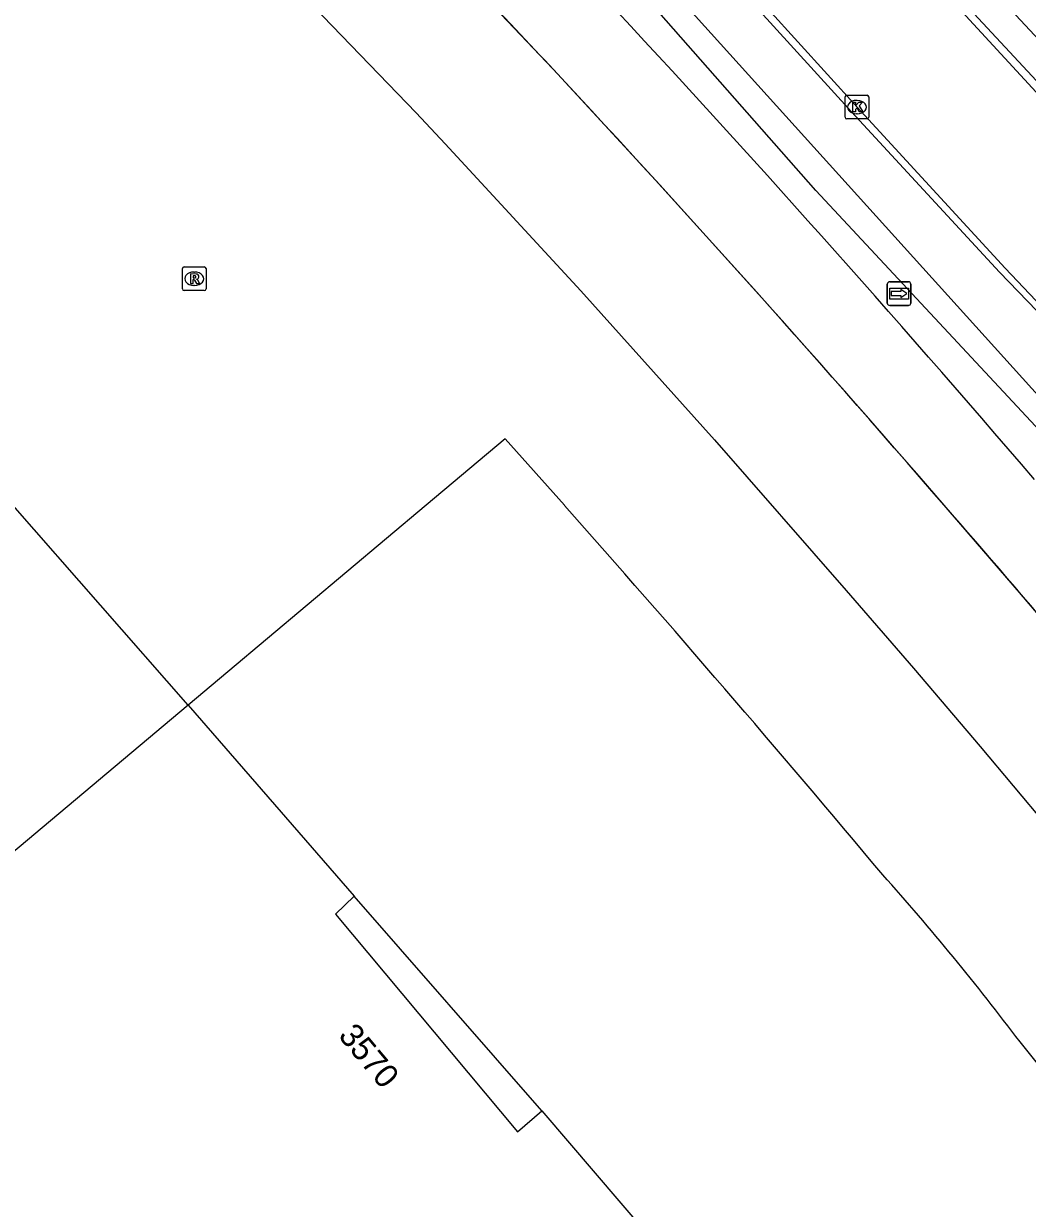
# Model space of a CAD drawing. Extents: x 155018 to 156648, y 383980 to 385733.
# Drawn here: x 156223.42 to 156265.76, y 384970.34 to 385020.32 of the extents above; entities that cross this region are included whole.
import ezdxf

# ---------------------------------------------------------------- set-up
doc = ezdxf.new("R2010")
doc.units = 0
for name, color, linetype in [('IMGEO_Berm_groen', 7, 'Continuous'), ('IMGEO_Fietspad_gesloten', 7, 'Continuous'), ('IMGEO_Hek', 7, 'Continuous'), ('IMGEO_Kolk', 7, 'Continuous'), ('IMGEO_Lijnafwatering', 7, 'Continuous'), ('IMGEO_Pand', 7, 'Continuous'), ('IMGEO_Pand_nummerreeks', 7, 'Continuous'), ('IMGEO_Pand_overbouw', 7, 'Continuous'), ('IMGEO_Rijbaan_lokaal_gesloten', 7, 'Continuous'), ('IMGEO_Rioolput', 7, 'Continuous'), ('IMGEO_Wegwijzer', 7, 'Continuous')]:
    doc.layers.add(name, color=color, linetype=linetype)

msp = doc.modelspace()

# ---------------------------------------------------------------- linework, layer by layer
at = {"layer": 'IMGEO_Berm_groen'}
msp.add_lwpolyline([(156295.412, 384973.335), (156281.923, 384986.374), (156256.841, 385013.278), (156239.968, 385032.463), (156240.598, 385033.01), (156242.175, 385034.38)], dxfattribs=at)
at = {"layer": 'IMGEO_Fietspad_gesloten'}
msp.add_lwpolyline([(156277.432, 385007.753), (156270.398, 385015.176), (156263.484, 385022.606), (156240.646, 385047.968), (156236.745, 385051.98), (156235.177, 385053.577), (156230.499, 385058.087), (156226.363, 385061.644), (156210.741, 385076.44), (156208.691, 385078.525), (156169.92, 385120.325)], dxfattribs=at)
at = {"layer": 'IMGEO_Hek'}
msp.add_lwpolyline([(156240.598, 385033.01), (156292.753, 384975.259)], dxfattribs=at)
at = {"layer": 'IMGEO_Kolk'}
for p, q in [((156258.072, 385016.375), (156258.072, 385017.227)), ((156258.147, 385017.301), (156258.999, 385017.301)), ((156258.56, 385017.081), (156258.585, 385017.081)), ((156259.073, 385017.227), (156259.073, 385016.375)), ((156258.583, 385016.521), (156258.558, 385016.521)), ((156258.999, 385016.301), (156258.147, 385016.301))]:
    msp.add_line(p, q, dxfattribs=at)
for points in [[(156258.072, 385016.375), (156258.072, 385017.227)], [(156258.147, 385017.301), (156258.999, 385017.301)], [(156258.393, 385017.001), (156258.516, 385017.001), (156258.516, 385016.85), (156258.646, 385017.001), (156258.81, 385017.001), (156258.664, 385016.85), (156258.817, 385016.601), (156258.665, 385016.601), (156258.58, 385016.765), (156258.516, 385016.698), (156258.516, 385016.601), (156258.393, 385016.601), (156258.393, 385017.001)], [(156259.073, 385017.227), (156259.073, 385016.375)], [(156258.999, 385016.301), (156258.147, 385016.301)]]:
    msp.add_lwpolyline(points, dxfattribs=at)
for centre, start, end in [((156258.149, 385017.225), 91.552, 178.448), ((156258.149, 385017.225), 91.552, 178.448), ((156258.997, 385017.225), 1.552, 88.448), ((156258.997, 385017.225), 1.552, 88.448), ((156258.149, 385016.377), 181.552, 268.448), ((156258.149, 385016.377), 181.552, 268.448), ((156258.997, 385016.377), 271.552, 358.448), ((156258.997, 385016.377), 271.552, 358.448)]:
    msp.add_arc(centre, 0.0765, start, end, dxfattribs=at)
for centre, major_axis, ratio, start_param, end_param in [((156258.559, 385016.801), (-0.387, 0.002), 0.722429, 4.712389, 7.853982), ((156258.584, 385016.801), (-0.39, 0.002), 0.717154, 1.570796, 4.712389)]:
    msp.add_ellipse(centre, major_axis=major_axis, ratio=ratio, start_param=start_param, end_param=end_param, dxfattribs=at)
at = {"layer": 'IMGEO_Lijnafwatering'}
for points in [[(156245.774, 385018.379), (156245.583, 385018.584), (156245.391, 385018.789), (156245.2, 385018.994), (156240.84, 385023.582), (156236.426, 385028.118), (156231.959, 385032.602)], [(156259.066, 385003.665), (156254.684, 385008.614), (156250.253, 385013.518), (156245.774, 385018.379)], [(156271.948, 384988.591), (156268.748, 384992.421), (156265.517, 384996.225), (156262.253, 385000.001), (156261.194, 385001.225), (156260.131, 385002.446), (156259.066, 385003.665)]]:
    msp.add_lwpolyline(points, dxfattribs=at)
at = {"layer": 'IMGEO_Pand'}
for points in [[(156230.359, 384991.566), (156222.961, 385000), (156216.444, 385007.429), (156213.226, 385010.86), (156209.653, 385014.395), (156205.771, 385018.019)], [(156230.359, 384991.566), (156179.317, 384948.681)], [(156230.359, 384991.566), (156237.366, 384983.507), (156236.577, 384982.756), (156244.256, 384973.575), (156245.282, 384974.453), (156251.862, 384966.761), (156252.333, 384961.05), (156256.271, 384961.357), (156256.718, 384955.587), (156260.669, 384955.919), (156261.109, 384950.143), (156264.358, 384950.416), (156266.651, 384947.731), (156264.521, 384945.928), (156265.504, 384944.744), (156269.443, 384945.032), (156269.861, 384939.294), (156273.845, 384939.567), (156274.245, 384933.857), (156278.244, 384934.128), (156278.611, 384928.419), (156282.606, 384928.773), (156282.743, 384928.59), (156288.148, 384921.736)]]:
    msp.add_lwpolyline(points, dxfattribs=at)
at = {"layer": 'IMGEO_Pand_overbouw'}
msp.add_lwpolyline([(156237.366, 384983.507), (156236.577, 384982.756), (156244.256, 384973.575), (156245.282, 384974.453)], close=True, dxfattribs=at)
at = {"layer": 'IMGEO_Rijbaan_lokaal_gesloten'}
for points in [[(156208.955, 385072.323), (156211.683, 385070.558), (156214.383, 385068.752), (156217.627, 385066.561), (156220.793, 385064.258), (156223.877, 385061.848), (156226.877, 385059.332), (156229.787, 385056.715), (156232.606, 385053.998), (156235.546, 385050.955), (156248.487, 385036.727), (156262.336, 385021.565), (156269.269, 385014.025), (156276.397, 385006.679)], [(156168.234, 385071.417), (156162.969, 385067.252), (156166.584, 385066.195), (156175.509, 385063.162), (156184.074, 385059.487), (156192.405, 385055.31), (156200.474, 385050.645), (156207.959, 385045.751), (156215.141, 385040.422), (156221.996, 385034.677), (156228.08, 385028.729), (156234.073, 385022.689), (156239.973, 385016.557), (156241.206, 385015.248), (156246.924, 385009.042), (156252.561, 385002.764), (156258.117, 384996.413), (156260.955, 384993.133), (156263.769, 384989.832), (156266.559, 384986.51), (156272.76, 384987.609)], [(156272.083, 385002.48), (156271.335, 385003.231), (156270.017, 385004.569), (156268.708, 385005.916), (156267.407, 385007.271), (156266.114, 385008.634), (156264.83, 385010.005), (156258.574, 385016.801), (156244.811, 385031.964), (156232.505, 385045.423), (156231.096, 385046.955), (156229.657, 385048.458), (156228.187, 385049.931), (156226.687, 385051.374), (156225.159, 385052.787), (156223.602, 385054.168), (156221.798, 385055.722)], [(156269.529, 385014.262), (156262.56, 385021.773), (156235.761, 385051.165), (156232.801, 385054.194)], [(156242.175, 385034.38), (156258.346, 385016.594), (156264.586, 385009.843), (156272.426, 385001.706), (156274.161, 385000)], [(156245.2, 385018.994), (156243.952, 385020.318)], [(156246.231, 385000), (156243.731, 385002.804), (156240.395, 385000), (156230.359, 384991.566)], [(156312.37, 384918.743), (156301.091, 384932.835), (156265.451, 384977.364)]]:
    msp.add_lwpolyline(points, dxfattribs=at)
for centre, radius, start, end in [((155836.256, 384634.008), 561.651, 43.4571, 46.09848), ((155763.778, 384570.828), 661.376, 40.583846, 42.949499), ((155761.891, 384567.9), 661.115, 40.813161, 43.025453), ((155711.966, 384526.031), 714.202, 39.927075, 41.577587), ((155813.221, 384608.623), 595.656, 39.512727, 41.075545), ((156179.685, 384912.839), 107.327, 36.95546, 41.82749)]:
    msp.add_arc(centre, radius, start, end, dxfattribs=at)
at = {"layer": 'IMGEO_Rioolput'}
for p, q in [((156230.117, 385009.134), (156230.117, 385009.986)), ((156230.192, 385010.06), (156231.044, 385010.06)), ((156231.118, 385009.986), (156231.118, 385009.134)), ((156230.605, 385009.84), (156230.63, 385009.84)), ((156231.044, 385009.06), (156230.192, 385009.06)), ((156230.628, 385009.28), (156230.603, 385009.28))]:
    msp.add_line(p, q, dxfattribs=at)
for points in [[(156230.117, 385009.134), (156230.117, 385009.986)], [(156230.192, 385010.06), (156231.044, 385010.06)], [(156231.118, 385009.986), (156231.118, 385009.134)], [(156230.706, 385009.758), (156230.454, 385009.76), (156230.454, 385009.36)], [(156230.454, 385009.36), (156230.578, 385009.36), (156230.578, 385009.522), (156230.589, 385009.522)], [(156230.632, 385009.679), (156230.578, 385009.679), (156230.578, 385009.598)], [(156230.578, 385009.598), (156230.63, 385009.598)], [(156230.636, 385009.493), (156230.707, 385009.36), (156230.847, 385009.36), (156230.782, 385009.486)], [(156231.044, 385009.06), (156230.192, 385009.06)]]:
    msp.add_lwpolyline(points, dxfattribs=at)
for centre, radius, start, end in [((156230.194, 385009.984), 0.0765, 91.552, 178.448), ((156230.194, 385009.984), 0.0765, 91.552, 178.448), ((156231.042, 385009.984), 0.0765, 1.552, 88.448), ((156231.042, 385009.984), 0.0765, 1.552, 88.448), ((156230.588, 385009.469), 0.0533, 26.0293, 88.6989), ((156230.614, 385009.787), 0.19, 274.7715, 282.9687), ((156230.638, 385009.583), 0.0964, 77.0061, 93.1865), ((156230.652, 385009.64), 0.0378, 276.6634, 79.6772), ((156230.705, 385009.648), 0.109, 350.3612, 89.416), ((156230.703, 385009.648), 0.112, 277.5842, 350.9817), ((156230.687, 385009.433), 0.108, 29.5134, 73.7905), ((156230.194, 385009.136), 0.0765, 181.552, 268.448), ((156230.194, 385009.136), 0.0765, 181.552, 268.448), ((156231.042, 385009.136), 0.0765, 271.552, 358.448), ((156231.042, 385009.136), 0.0765, 271.552, 358.448)]:
    msp.add_arc(centre, radius, start, end, dxfattribs=at)
for centre, major_axis, ratio, start_param, end_param in [((156230.604, 385009.56), (-0.387, 0.002), 0.722429, 4.712389, 7.853982), ((156230.629, 385009.56), (-0.39, 0.002), 0.717154, 1.570796, 4.712389)]:
    msp.add_ellipse(centre, major_axis=major_axis, ratio=ratio, start_param=start_param, end_param=end_param, dxfattribs=at)
at = {"layer": 'IMGEO_Wegwijzer'}
for p, q in [((156259.852, 385008.531), (156259.852, 385009.331)), ((156259.852, 385009.331), (156259.852, 385008.531)), ((156259.952, 385009.431), (156260.742, 385009.431)), ((156260.742, 385009.431), (156259.952, 385009.431)), ((156260.842, 385009.331), (156260.842, 385008.531)), ((156260.842, 385008.531), (156260.842, 385009.331)), ((156260.742, 385008.431), (156259.952, 385008.431)), ((156259.952, 385008.431), (156260.742, 385008.431))]:
    msp.add_line(p, q, dxfattribs=at)
for points in [[(156259.953, 385009.163), (156260.741, 385009.163), (156260.741, 385008.699), (156259.953, 385008.699), (156259.953, 385009.163)], [(156260.018, 385009.015), (156260.018, 385008.931), (156260.018, 385008.847), (156260.429, 385008.847), (156260.429, 385008.764), (156260.676, 385008.931), (156260.429, 385009.098), (156260.429, 385009.015), (156260.018, 385009.015)]]:
    msp.add_lwpolyline(points, dxfattribs=at)
for centre, start, end in [((156259.952, 385009.331), 90, 180), ((156259.952, 385009.331), 90, 180), ((156260.742, 385009.331), 0, 90), ((156260.742, 385009.331), 360, 90), ((156259.952, 385008.531), 180, 270), ((156259.952, 385008.531), 180, 270), ((156260.742, 385008.531), 270, 0), ((156260.742, 385008.531), 270, 0)]:
    msp.add_arc(centre, 0.1, start, end, dxfattribs=at)

# ---------------------------------------------------------------- texts
at = {"layer": 'IMGEO_Pand_nummerreeks'}
msp.add_text('3570', height=1, rotation=309.816, dxfattribs=at).set_placement((156236.66, 384977.609))

doc.saveas('drawing.dxf')
